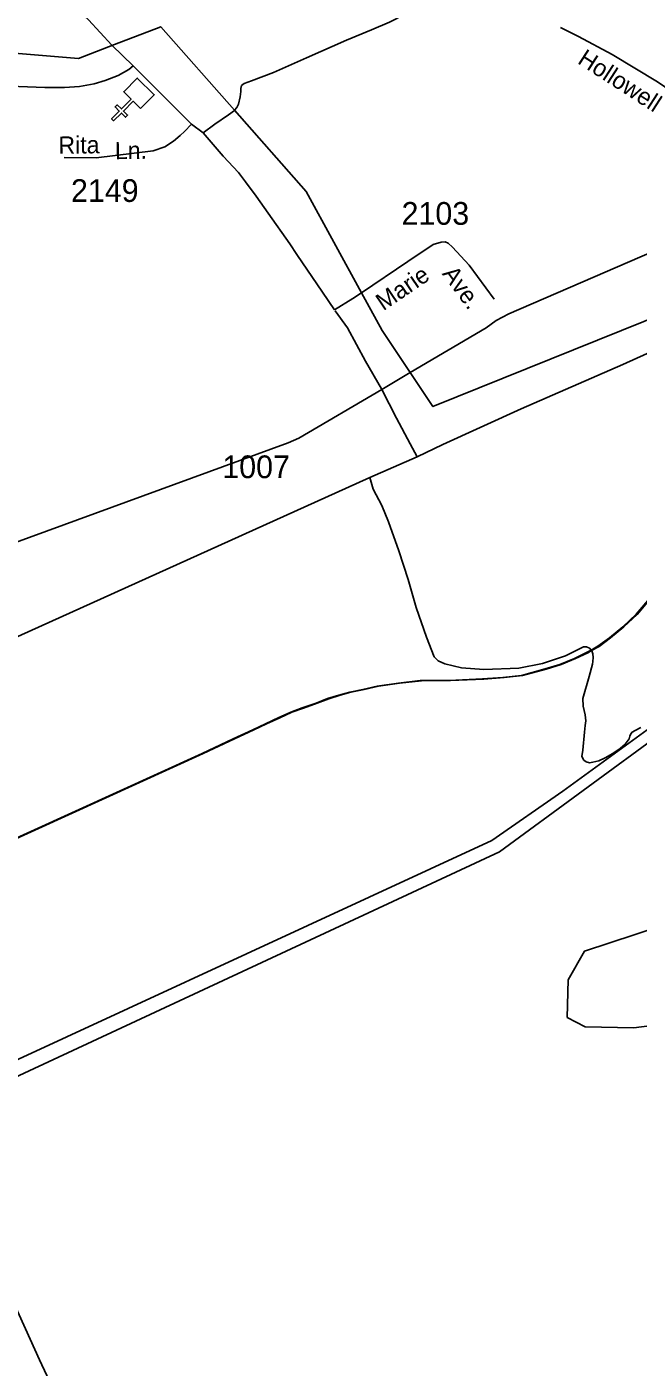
# Model space of a CAD drawing. Extents: x 2260773 to 2342389, y 552869 to 618546.
# Drawn here: x 2276996 to 2280360, y 595865 to 603238 of the extents above; entities that cross this region are included whole.
import ezdxf

# ---------------------------------------------------------------- set-up
doc = ezdxf.new("R2010")
doc.units = 0
for name, color, linetype in [('Exist Boundary Political Urban Extension UEB', 7, 'Continuous'), ('Exist Cultural Church CELL', 7, 'Continuous'), ('Exist Hydrographic Creek Single Shore', 7, 'Continuous'), ('Exist Railroad Siding', 7, 'Continuous'), ('Exist Road Non-System Type 51', 7, 'Continuous'), ('Exist Road Primary NC Attributed', 7, 'Continuous'), ('Exist Road Secondary Type 51 Attributed', 7, 'Continuous'), ('Exist Road Secondary Type 51 Label', 7, 'Continuous'), ('Exist Road Secondary Type 51 Number Label', 7, 'Continuous'), ('Exist Utilities Electrical Transmission Line', 7, 'Continuous')]:
    doc.layers.add(name, color=color, linetype=linetype)

msp = doc.modelspace()

# ---------------------------------------------------------------- linework, layer by layer
at = {"layer": 'Exist Boundary Political Urban Extension UEB'}
for points in [[(2274612.6, 604103.2), (2274250.5, 602959.8), (2275086.3, 603099.1), (2275922.1, 603133.9), (2276862.4, 603099.1), (2277280.3, 603064.3), (2277479.7, 603141)], [(2277479.7, 603141), (2277733, 603238.4), (2278139.1, 602779.4)], [(2278139.1, 602779.4), (2278534, 602333.1), (2278838.1, 601775.5)], [(2279105.8, 601336.1), (2279230.5, 601149.2), (2281041.4, 601880.4), (2281548.7, 602107.8)], [(2278838.1, 601775.5), (2278951.9, 601567), (2279105.8, 601336.1)]]:
    msp.add_lwpolyline(points, dxfattribs=at)
at = {"layer": 'Exist Cultural Church CELL'}
msp.add_lwpolyline([(2277622, 602789.1), (2277581.5, 602829.2), (2277527.9, 602775.2), (2277550.6, 602752.6), (2277539.3, 602741.3), (2277516.6, 602763.8), (2277474.2, 602721.2), (2277462.8, 602732.5), (2277505.2, 602775.1), (2277482.5, 602797.7), (2277493.8, 602809), (2277516.5, 602786.5), (2277570.2, 602840.5), (2277529.4, 602881.2), (2277604.4, 602956.7), (2277697.1, 602864.6)], close=True, dxfattribs=at)
at = {"layer": 'Exist Hydrographic Creek Single Shore'}
msp.add_lwpolyline([(2286243.8, 593850.9), (2286168.7, 593865.6), (2284670.8, 595525.8), (2284585.7, 595642.4), (2284500.8, 595840.9), (2284473.8, 596015.2), (2284448.8, 596032.1), (2284276.7, 596612.8), (2284091.8, 596869.1), (2283228.7, 597335.8), (2282350.7, 597770.1), (2282033.7, 597848.8), (2281258.8, 597851.3), (2280335.6, 597732.3), (2280068.6, 597737.7), (2279968.6, 597788.9), (2279974.7, 597995.4), (2280064.7, 598154.3), (2280621.7, 598336.5), (2280811.8, 598444.1), (2280844.8, 598512.3), (2280834.7, 598604.3), (2280784.7, 598661.1), (2280508.7, 598752)], dxfattribs=at)
at = {"layer": 'Exist Railroad Siding'}
for points in [[(2280423.2, 600095.5), (2280348, 600006.8), (2280274.9, 599938.2), (2280201.5, 599877.5), (2280137.9, 599831), (2280100.5, 599809.9), (2280076.2, 599796.2), (2280008.6, 599763.6), (2279929, 599731.1), (2279847.1, 599706.3), (2279717.6, 599671), (2279615.7, 599660), (2279503.9, 599651.1), (2279320, 599643.3), (2279160.3, 599641.7), (2279040.4, 599628.7), (2278924.5, 599611.7), (2278844.8, 599592.9), (2278772.9, 599578.2), (2278713.2, 599561.6), (2278651.4, 599543.1), (2278587.6, 599518.6), (2278511.9, 599491.7), (2278448.2, 599469.2), (2278382.4, 599438.6), (2278309, 599403.9), (2278239.1, 599371.3), (2278131.8, 599322.3), (2277960.6, 599240.8), (2273759, 597328.3)], [(2280429.8, 600095), (2280354.6, 600006.3), (2280281.5, 599937.7), (2280208.1, 599877), (2280144.5, 599830.5), (2280103, 599807.1), (2280082.8, 599795.7), (2280015.2, 599763.1), (2279935.6, 599730.6), (2279853.7, 599705.8), (2279724.2, 599670.5), (2279622.3, 599659.5), (2279510.5, 599650.6), (2279326.6, 599642.8), (2279166.9, 599641.2), (2279047, 599628.2), (2278931.1, 599611.2), (2278851.4, 599592.4), (2278779.5, 599577.7), (2278719.8, 599561.1), (2278658, 599542.6), (2278594.2, 599518.1), (2278518.5, 599491.2), (2278454.8, 599468.7), (2278389, 599438.1), (2278315.6, 599403.4), (2278245.7, 599370.8), (2278138.4, 599321.8), (2277967.2, 599240.3), (2273765.5, 597327.8)]]:
    msp.add_lwpolyline(points, dxfattribs=at)
at = {"layer": 'Exist Road Non-System Type 51'}
msp.add_line((2280103, 599807.1), (2280100.5, 599809.9), dxfattribs=at)
for points in [[(2278139.1, 602779.4), (2278151.9, 602795.4), (2278160.2, 602813.7), (2278170.1, 602853.4), (2278173.4, 602883.2), (2278173.4, 602899.8), (2278176.7, 602914.7), (2278191.6, 602926.2), (2278233, 602941.1), (2278353.8, 602987.5), (2278535.8, 603068.6), (2278755.9, 603164.6), (2278893.2, 603220.9), (2278992.5, 603264), (2279078.5, 603307)], [(2277966.6, 602654.3), (2278031.1, 602702.7), (2278105.6, 602754.1), (2278138.7, 602778.9), (2278139.1, 602779.4)], [(2280100.5, 599809.9), (2280091.2, 599820.3), (2280074.6, 599827), (2280058.1, 599828.6), (2279960.5, 599778.9), (2279833.1, 599735.9), (2279702.3, 599711.1), (2279510.4, 599702.8), (2279388, 599712.7), (2279295.3, 599734.2), (2279258.9, 599750.8), (2279237.4, 599772.3), (2279194.4, 599881.6), (2279138.1, 600043.8), (2279095.1, 600197.8), (2279042.1, 600356.7), (2278985.9, 600515.7), (2278949.3, 600605.2), (2278901.5, 600694.5), (2278882.7, 600759.4)], [(2280103, 599807.1), (2280104.4, 599805.4), (2280111.1, 599788.9), (2280112.7, 599769), (2280111.1, 599747.5), (2280108.7, 599732.6), (2280089.4, 599664.6), (2280054.5, 599544.2), (2280057.1, 599502.3), (2280067.5, 599454.3), (2280071.8, 599420.5), (2280068.1, 599394.6), (2280064.4, 599358.4), (2280055.3, 599258.5), (2280049.8, 599224.3), (2280061.4, 599204.4), (2280073, 599194.5), (2280091.2, 599189.5), (2280109.4, 599192.9), (2280142.5, 599201.1), (2280178.9, 599217.7), (2280220.3, 599240.9), (2280260, 599269), (2280288.1, 599292.2), (2280309.6, 599322), (2280312.9, 599336.9), (2280319.5, 599348.5), (2280326.2, 599358.4), (2280342.7, 599368.4), (2280374.1, 599383.3)], [(2277564.5, 594796.9), (2277510.4, 594924.8), (2277417.1, 595141.1), (2277242.6, 595529.5), (2277065.7, 595905.7), (2276903.5, 596267.1), (2276758.6, 596601.4), (2276621, 596891.5), (2276579.2, 596975.1), (2276544.8, 597016.9), (2276525.1, 597029.2), (2276488.3, 597043.9), (2276449, 597048.9), (2276419.5, 597046.4), (2276370.3, 597034.1), (2276247.5, 596984.9), (2275893.7, 596825.1), (2275414.5, 596603.9), (2274687.2, 596279.4), (2274237.6, 596070.4), (2273904.6, 595915.5), (2273645.4, 595802.4)]]:
    msp.add_lwpolyline(points, dxfattribs=at)
at = {"layer": 'Exist Road Primary NC Attributed'}
msp.add_line((2277903.3, 602703.3), (2277581.8, 603023.4), dxfattribs=at)
for points in [[(2277581.8, 603023.4), (2277464.3, 603136.8), (2277335.3, 603276.3), (2277209.7, 603394.1), (2277092.9, 603510.9), (2276952.2, 603650.9), (2276855.9, 603769.9), (2276817.4, 603820.6), (2276772.1, 603885.1), (2276728.9, 603958.7), (2276684.3, 604045.8), (2276649.2, 604128.2), (2276617.5, 604205.8), (2276566.5, 604432.9), (2276544.5, 604508), (2276531, 604634.3), (2276530.4, 604789.3)], [(2278688.8, 601681.6), (2278622.5, 601778.4), (2278481.4, 601986.4), (2278442.9, 602044.5), (2278324.7, 602213), (2278257.8, 602307.5), (2278200.4, 602385.2), (2278160.6, 602437.2), (2278077.5, 602527.7), (2277966.6, 602654.3), (2277903.3, 602703.3)], [(2281621.8, 601975.9), (2280754.7, 601596.8), (2280274.9, 601381.6), (2279715.8, 601136.3), (2279285.4, 600941.2), (2279144.7, 600873.3)], [(2279144.7, 600873.3), (2279106, 600943.7), (2279029.7, 601086.2), (2278949.7, 601244.2), (2278947.8, 601247.5), (2278859.5, 601399.9), (2278760, 601583.1), (2278692.1, 601676.4)]]:
    msp.add_lwpolyline(points, dxfattribs=at)
at = {"layer": 'Exist Road Secondary Type 51 Attributed'}
for points in [[(2281621.8, 601975.9), (2281584.3, 602045.8), (2281548.7, 602107.8), (2281546.2, 602112.1), (2281489.9, 602189.9), (2281432, 602266), (2281385.7, 602314.1), (2281319.5, 602367), (2281305.7, 602376.5), (2281205.3, 602444.8), (2281010.1, 602569), (2280765.2, 602732.9), (2280465.7, 602934.9), (2280215.8, 603085.6), (2280032.2, 603184.9), (2279931.9, 603235.1)], [(2276806.6, 602916), (2277096.5, 602904.7), (2277204.4, 602903.7), (2277286.4, 602910.4), (2277366.2, 602925.2), (2277428, 602943.9), (2277499.7, 602970.5), (2277557.5, 603004.4), (2277581.8, 603023.4)], [(2277903.3, 602703.3), (2277864.1, 602662.1), (2277839.8, 602639.8), (2277802.7, 602610.1), (2277756.4, 602577.9), (2277691.9, 602557), (2277377.5, 602517.3), (2277201.2, 602519.2)], [(2278688.8, 601681.6), (2278790.7, 601743.3), (2278838.1, 601775.5), (2279092.5, 601948.1), (2279231.6, 602041.2), (2279275.4, 602053.7), (2279297.4, 602055.9), (2279313.5, 602047.9), (2279337.6, 602026.3), (2279430.6, 601927.2), (2279568.1, 601740.5)], [(2279144.7, 600873.3), (2278882.7, 600759.4), (2276774.9, 599806.9)]]:
    msp.add_lwpolyline(points, dxfattribs=at)
at = {"layer": 'Exist Utilities Electrical Transmission Line'}
msp.add_line((2279105.8, 601336.1), (2278949.7, 601244.2), dxfattribs=at)
for points in [[(2281305.7, 602376.5), (2279648.8, 601659.3), (2279613.1, 601641), (2279579.3, 601622.7), (2279523.7, 601582.2), (2279105.8, 601336.1)], [(2278949.7, 601244.2), (2278492, 600974.8), (2278434.3, 600950.4), (2276571.8, 600270.3)], [(2280429.1, 599386.5), (2279945.4, 599033.6), (2279554.2, 598762), (2276202.5, 597215.3), (2273346.6, 595901.2), (2272928.5, 595719.3), (2272512.5, 595535.4), (2272145.9, 595392.1), (2272049.1, 595358.1)], [(2272051.3, 595276.1), (2272178.6, 595328.5), (2272535, 595473.8), (2272963.1, 595651.7), (2273381.1, 595845.5), (2276661.1, 597333.5), (2279596.8, 598700.4), (2280516.9, 599374.7)]]:
    msp.add_lwpolyline(points, dxfattribs=at)

# ---------------------------------------------------------------- texts
at = {"layer": 'Exist Road Secondary Type 51 Label'}
for s, rotation, p in [('Hollowell', 327.15292, (2280020.7, 603040.7)), ('Rita', 0.77776, (2277171, 602539.7)), ('Ln.', 0.77776, (2277481.6, 602510)), ('Marie', 34.16122, (2278957.8, 601673.4)), ('Ave.', 306.37082, (2279277.9, 601879.5))]:
    msp.add_text(s, height=95, rotation=rotation, dxfattribs=at).set_placement(p)
at = {"layer": 'Exist Road Secondary Type 51 Number Label'}
for s, p in [('2149', (2277239.6, 602275)), ('2103', (2279058.1, 602149.4)), ('1007', (2278072, 600755.6))]:
    msp.add_text(s, height=125, dxfattribs=at).set_placement(p)

doc.saveas('drawing.dxf')
